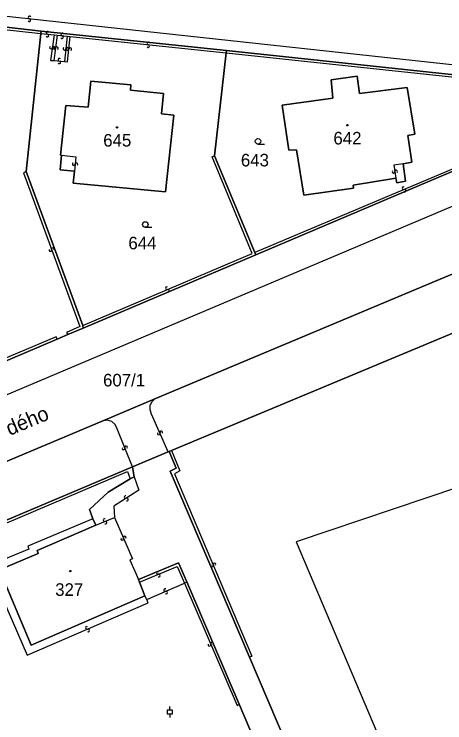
# Model space of a CAD drawing. Extents: x -600309 to -598967, y -1161267 to -1160292.
# Drawn here: x -599432.9 to -599374.7, y -1160525.9 to -1160430 of the extents above; entities that cross this region are included whole.
import ezdxf

# ---------------------------------------------------------------- set-up
doc = ezdxf.new("R2010")
doc.units = 0
for name, color, linetype in [('Level 1', 7, 'Continuous'), ('Level 11', 7, 'Continuous'), ('Level 13', 7, 'Continuous'), ('Level 3', 7, 'Continuous'), ('Level 4', 7, 'Continuous'), ('Level 5', 7, 'Continuous'), ('Level 60', 7, 'Continuous')]:
    doc.layers.add(name, color=color, linetype=linetype)

msp = doc.modelspace()

# ---------------------------------------------------------------- linework, layer by layer
at = {"layer": 'Level 1'}
for points in [[(-599429.29, -1160432.35), (-599448.96, -1160430.09)], [(-599431.32, -1160451.31), (-599429.32, -1160432.66)], [(-599429.32, -1160432.66), (-599429.29, -1160432.35)], [(-599404.25, -1160434.97), (-599429.29, -1160432.35)], [(-599405.86, -1160449.2), (-599404.26, -1160435.29)], [(-599404.26, -1160435.29), (-599404.25, -1160434.97)], [(-599404.25, -1160434.97), (-599360.73, -1160439.61), (-599359.73, -1160445.35)], [(-599381.34, -1160452.21), (-599387.1, -1160453.17), (-599387.08, -1160453.58), (-599393.79, -1160454.54), (-599394.76, -1160448.4), (-599395.8, -1160448.43), (-599396.73, -1160442.34), (-599389.84, -1160441.38), (-599390.1, -1160438.94), (-599386.56, -1160438.44), (-599386.24, -1160440.77), (-599379.81, -1160439.96), (-599378.78, -1160446.25), (-599379.7, -1160446.44), (-599379.16, -1160450.04), (-599380.36, -1160450.27)], [(-599426.52, -1160449.1), (-599426.69, -1160449.09), (-599425.93, -1160442.38), (-599422.93, -1160442.61), (-599422.56, -1160439.11), (-599417.17, -1160439.62), (-599417.2, -1160440.33), (-599412.76, -1160440.75), (-599413.02, -1160443.51), (-599411.35, -1160443.7), (-599412.47, -1160454.09), (-599424.97, -1160452.89), (-599424.79, -1160451.28)], [(-599259.7, -1160439.99), (-599275.15, -1160441.26), (-599305.2, -1160444.51), (-599319.52, -1160446.37), (-599343.08, -1160452.78), (-599356.96, -1160458.21), (-599375.87, -1160466.1), (-599413.91, -1160482.08), (-599421.02, -1160485.08), (-599452.35, -1160498.24), (-599493.84, -1160515.68), (-599506.89, -1160521.3), (-599517.25, -1160527.26), (-599531.66, -1160537.34)], [(-599275.15, -1160441.26), (-599305.2, -1160444.51), (-599319.52, -1160446.37), (-599343.08, -1160452.78), (-599356.96, -1160458.21), (-599375.87, -1160466.1), (-599413.91, -1160482.08)], [(-599400.28, -1160462.59), (-599359.73, -1160445.35)], [(-599424.79, -1160451.28), (-599426.73, -1160451.08), (-599426.52, -1160449.1)], [(-599400.41, -1160462.27), (-599405.86, -1160449.2)], [(-599380.36, -1160450.27), (-599380.02, -1160452.64), (-599381.21, -1160452.84), (-599381.34, -1160452.21)], [(-599423.66, -1160472.13), (-599431.32, -1160451.31)], [(-599343.3, -1160460.52), (-599411.67, -1160489.04)], [(-599400.28, -1160462.59), (-599400.41, -1160462.27)], [(-599400.28, -1160462.59), (-599423.6, -1160472.49)], [(-599423.6, -1160472.49), (-599425.7, -1160473.38)], [(-599423.6, -1160472.49), (-599423.66, -1160472.13)], [(-599425.7, -1160473.38), (-599427.14, -1160473.98)], [(-599427.14, -1160473.98), (-599442, -1160480.31)], [(-599413.91, -1160482.08), (-599421.02, -1160485.08)], [(-599421.02, -1160485.08), (-599452.35, -1160498.24), (-599493.84, -1160515.68)], [(-599412.1, -1160489.22), (-599416.94, -1160491.26)], [(-599411.98, -1160489.17), (-599412.1, -1160489.22)], [(-599411.67, -1160489.04), (-599411.98, -1160489.17)], [(-599401.11, -1160516.99), (-599411.83, -1160491.85), (-599411.05, -1160491.43), (-599411.98, -1160489.17)], [(-599416.94, -1160491.26), (-599490.72, -1160522.43)], [(-599416.73, -1160492.62), (-599416.94, -1160491.26)], [(-599422.28, -1160498.29), (-599422.61, -1160497.37), (-599422.76, -1160497.02), (-599420.24, -1160494.67), (-599417.27, -1160492.87)], [(-599417.27, -1160492.87), (-599416.73, -1160492.62)], [(-599421.9, -1160499.14), (-599422.28, -1160498.29)], [(-599415.26, -1160508.7), (-599430.66, -1160515.35), (-599434.97, -1160505.17), (-599429.67, -1160502.96), (-599429.81, -1160502.56), (-599421.9, -1160499.14)], [(-599409.58, -1160506.82), (-599410.73, -1160504.22), (-599416.15, -1160506.5)], [(-599416.15, -1160506.5), (-599415.98, -1160506.86)], [(-599415.98, -1160506.86), (-599415.26, -1160508.7)], [(-599402.5, -1160523.36), (-599409.58, -1160506.82)], [(-599376.56, -1160574.61), (-599401.11, -1160516.99)], [(-599380.27, -1160575.77), (-599402.5, -1160523.36)]]:
    msp.add_lwpolyline(points, dxfattribs=at)
at = {"layer": 'Level 13'}
for centre, start, end in [((-599430.892, -1160430.843), 211.16307, 83.26107), ((-599430.849, -1160430.477), 30.94861, 263.53861), ((-599428.408, -1160432.577), 30.96189, 263.05989), ((-599426.431, -1160432.787), 31.99119, 264.08918), ((-599428.451, -1160432.943), 210.74744, 83.33744), ((-599426.468, -1160433.153), 211.77673, 84.36673), ((-599427.962, -1160434.554), 119.35584, 351.94584), ((-599427.598, -1160434.607), 299.5703, 171.6683), ((-599427.533, -1160434.597), 120.17722, 352.76722), ((-599427.167, -1160434.644), 300.39168, 172.48967), ((-599426.133, -1160434.709), 120.94759, 353.53759), ((-599425.767, -1160434.752), 301.16204, 173.26004), ((-599425.713, -1160434.758), 121.19808, 353.29608), ((-599425.347, -1160434.801), 300.98363, 173.57363), ((-599414.82, -1160434.363), 211.14927, 83.73927), ((-599414.779, -1160433.997), 31.36373, 263.46173), ((-599426.825, -1160436.196), 33.37255, 265.47054), ((-599426.854, -1160436.564), 213.15809, 85.74809), ((-599424.893, -1160450.293), 122.15031, 354.74031), ((-599424.526, -1160450.328), 302.36476, 174.46276), ((-599381.662, -1160451.368), 136.24856, 8.83856), ((-599381.298, -1160451.313), 316.46301, 188.56101), ((-599380.301, -1160453.58), 60.05472, 292.64472), ((-599380.16, -1160453.921), 240.26917, 112.36717), ((-599428.043, -1160461.952), 147.21206, 19.80206), ((-599427.696, -1160461.828), 327.42651, 199.52451), ((-599412.291, -1160467.1), 60.41095, 292.50895), ((-599412.149, -1160467.44), 240.19649, 112.78649), ((-599413.389, -1160486.743), 151.17868, 23.27668), ((-599413.051, -1160486.596), 330.96422, 203.55422), ((-599418.152, -1160488.768), 149.44323, 21.54122), ((-599417.809, -1160488.632), 329.22877, 201.81877), ((-599417.888, -1160495.354), 69.73902, 302.32902), ((-599417.692, -1160495.666), 249.95348, 122.05148), ((-599420.707, -1160498.458), 59.33016, 291.42815), ((-599420.572, -1160498.801), 239.1157, 111.7057), ((-599417.99, -1160500.828), 330.8939, 202.9919), ((-599418.329, -1160500.973), 150.67945, 23.26945), ((-599406.2, -1160504.591), 150.16607, 22.75607), ((-599405.86, -1160504.449), 330.38053, 202.47852), ((-599413.52, -1160505.619), 60.29744, 292.39544), ((-599413.379, -1160505.96), 240.08299, 112.67299), ((-599412.542, -1160507.92), 60.7477, 292.8457), ((-599412.398, -1160508.259), 240.53324, 113.12324), ((-599423.092, -1160513.03), 60.79062, 292.88862), ((-599422.948, -1160513.369), 240.57616, 113.16616), ((-599406.19, -1160515.179), 330.64658, 202.74458), ((-599406.529, -1160515.322), 150.43213, 23.02213)]:
    msp.add_arc(centre, 0.184, start, end, dxfattribs=at)
at = {"layer": 'Level 3'}
for points in [[(-599349.49, -1160440.31), (-599349.67, -1160439.49), (-599512.07, -1160421.82), (-599515.06, -1160423.83)], [(-599451.56, -1160453.5), (-599451.28, -1160453.46), (-599448.77, -1160430.54), (-599429.32, -1160432.66)], [(-599429.32, -1160432.66), (-599427.54, -1160432.86)], [(-599427.54, -1160432.86), (-599428.01, -1160436.29), (-599427.56, -1160436.33)], [(-599427.14, -1160432.9), (-599427.56, -1160436.33)], [(-599427.54, -1160432.86), (-599427.14, -1160432.9)], [(-599427.14, -1160432.9), (-599425.76, -1160433.03)], [(-599425.76, -1160433.03), (-599426.13, -1160436.43)], [(-599426.13, -1160436.43), (-599425.72, -1160436.49), (-599425.35, -1160433.07)], [(-599425.76, -1160433.03), (-599425.35, -1160433.07)], [(-599425.35, -1160433.07), (-599404.26, -1160435.29)], [(-599404.26, -1160435.29), (-599361.11, -1160439.87), (-599360.04, -1160445.22), (-599400.41, -1160462.27)], [(-599427.56, -1160436.33), (-599426.13, -1160436.43)], [(-599349.49, -1160440.31), (-599348.62, -1160444.37), (-599354.87, -1160448.08), (-599424.86, -1160477.69), (-599502.55, -1160510.56), (-599503.91, -1160510.82), (-599505.37, -1160510.72), (-599506.97, -1160510.07), (-599507.95, -1160509.34), (-599508.73, -1160508.41)], [(-599426.52, -1160449.1), (-599424.62, -1160449.34), (-599424.79, -1160451.28)], [(-599423.66, -1160472.13), (-599400.78, -1160462.4), (-599406.15, -1160449.34), (-599405.86, -1160449.2)], [(-599380.36, -1160450.27), (-599381.62, -1160450.46), (-599381.34, -1160452.21)], [(-599431.32, -1160451.31), (-599431.67, -1160451.48), (-599424.07, -1160472.3), (-599425.84, -1160473.1), (-599425.7, -1160473.38)], [(-599427.14, -1160473.98), (-599427.25, -1160473.67), (-599442.15, -1160479.96)], [(-599412.1, -1160489.22), (-599414.35, -1160484.12), (-599414.56, -1160483.54), (-599414.53, -1160482.95), (-599414.31, -1160482.46), (-599413.91, -1160482.08)], [(-599416.94, -1160491.26), (-599419.02, -1160486.13), (-599419.3, -1160485.52), (-599419.74, -1160485.13), (-599420.38, -1160484.94), (-599421.02, -1160485.08)], [(-599350.94, -1160486.6), (-599394.8, -1160501.39), (-599372.88, -1160553.19)], [(-599411.67, -1160489.04), (-599410.53, -1160491.78), (-599411.27, -1160492.18), (-599400.79, -1160516.86), (-599401.11, -1160516.99)], [(-599490.53, -1160522.89), (-599417.62, -1160491.9), (-599417.27, -1160492.87)], [(-599416.73, -1160492.62), (-599416.1, -1160494.43), (-599419.48, -1160496.59), (-599419.37, -1160498.12)], [(-599422.28, -1160498.29), (-599431.11, -1160501.96), (-599430.95, -1160502.37), (-599436.44, -1160504.63), (-599431.2, -1160516.74), (-599414.83, -1160509.65), (-599415.01, -1160509.19)], [(-599421.9, -1160499.14), (-599419.37, -1160498.12)], [(-599419.37, -1160498.12), (-599416.95, -1160503.68), (-599417.28, -1160503.85), (-599416.15, -1160506.5)], [(-599415.98, -1160506.86), (-599410.92, -1160504.72), (-599409.92, -1160506.99)], [(-599415.01, -1160509.19), (-599409.92, -1160506.99)], [(-599409.92, -1160506.99), (-599409.58, -1160506.82)], [(-599409.92, -1160506.99), (-599402.81, -1160523.52), (-599402.5, -1160523.36)], [(-599415.01, -1160509.19), (-599415.26, -1160508.7)]]:
    msp.add_lwpolyline(points, dxfattribs=at)
at = {"layer": 'Level 5'}
for p, q in [((-599399.98, -1160447.61), (-599399.105, -1160447.61)), ((-599415.21, -1160458.86), (-599414.335, -1160458.86)), ((-599411.89, -1160524.15), (-599411.89, -1160523.651)), ((-599411.89, -1160524.65), (-599411.89, -1160525.149))]:
    msp.add_line(p, q, dxfattribs=at)
msp.add_lwpolyline([(-599412.265, -1160524.65), (-599411.515, -1160524.65), (-599411.515, -1160524.15), (-599412.265, -1160524.15)], close=True, dxfattribs=at)
for centre, radius in [((-599387.89, -1160445.06), 0.09), ((-599387.89, -1160445.06), 0.0521), ((-599419.03, -1160445.35), 0.09), ((-599419.03, -1160445.35), 0.0521), ((-599399.98, -1160447.235), 0.375), ((-599415.21, -1160458.485), 0.375), ((-599425.35, -1160505.35), 0.09), ((-599425.35, -1160505.35), 0.0521)]:
    msp.add_circle(centre, radius, dxfattribs=at)
at = {"layer": 'Level 60'}
for points in [[(-599366.33, -1160429.1), (-599336.11, -1160432.51), (-599334.12, -1160432.74), (-599336.27, -1160433.8), (-599349.49, -1160440.31), (-599359.73, -1160445.35), (-599360.73, -1160439.61), (-599404.25, -1160434.97), (-599429.29, -1160432.35), (-599448.96, -1160430.09), (-599465.35, -1160428.36)], [(-599519.42, -1160513.49), (-599516.51, -1160511.65), (-599508.73, -1160508.41), (-599505.26, -1160506.97), (-599481.62, -1160496.88), (-599479.29, -1160495.91), (-599477.66, -1160495.22), (-599471.26, -1160492.52), (-599468.67, -1160491.4), (-599460.53, -1160488.11), (-599445.46, -1160481.73), (-599444.04, -1160481.19), (-599442, -1160480.31), (-599427.14, -1160473.98), (-599425.7, -1160473.38), (-599423.6, -1160472.49), (-599400.28, -1160462.59), (-599359.73, -1160445.35), (-599349.49, -1160440.31), (-599336.27, -1160433.8), (-599334.12, -1160432.74), (-599321.47, -1160431.17), (-599316.68, -1160430.67), (-599306.73, -1160429.61)], [(-599259.7, -1160439.99), (-599275.15, -1160441.26), (-599305.2, -1160444.51), (-599319.52, -1160446.37), (-599343.08, -1160452.78), (-599356.96, -1160458.21), (-599375.87, -1160466.1), (-599413.91, -1160482.08), (-599421.02, -1160485.08), (-599452.35, -1160498.24), (-599493.84, -1160515.68), (-599506.89, -1160521.3), (-599517.25, -1160527.26), (-599531.66, -1160537.34)], [(-599343.3, -1160460.52), (-599411.67, -1160489.04), (-599411.98, -1160489.17), (-599412.1, -1160489.22), (-599416.94, -1160491.26), (-599490.72, -1160522.43), (-599493.84, -1160515.68), (-599452.35, -1160498.24), (-599421.02, -1160485.08), (-599413.91, -1160482.08), (-599375.87, -1160466.1), (-599356.96, -1160458.21)], [(-599380.27, -1160575.77), (-599402.5, -1160523.36), (-599409.58, -1160506.82), (-599410.73, -1160504.22), (-599416.15, -1160506.5), (-599415.98, -1160506.86), (-599415.26, -1160508.7), (-599430.66, -1160515.35), (-599434.97, -1160505.17), (-599429.67, -1160502.96), (-599429.81, -1160502.56), (-599421.9, -1160499.14), (-599422.28, -1160498.29), (-599422.61, -1160497.37), (-599422.76, -1160497.02), (-599420.24, -1160494.67), (-599417.27, -1160492.87), (-599416.73, -1160492.62), (-599416.94, -1160491.26), (-599412.1, -1160489.22), (-599411.98, -1160489.17), (-599411.05, -1160491.43), (-599411.83, -1160491.85), (-599401.11, -1160516.99), (-599376.56, -1160574.61)], [(-599433.81, -1160532.16), (-599442.93, -1160511.02), (-599487.8, -1160528.98), (-599490.53, -1160522.89), (-599490.72, -1160522.43), (-599416.94, -1160491.26), (-599416.73, -1160492.62), (-599417.27, -1160492.87), (-599420.24, -1160494.67), (-599422.76, -1160497.02), (-599422.61, -1160497.37), (-599422.28, -1160498.29), (-599421.9, -1160499.14), (-599429.81, -1160502.56), (-599429.67, -1160502.96), (-599434.97, -1160505.17), (-599430.66, -1160515.35), (-599415.26, -1160508.7), (-599415.98, -1160506.86), (-599416.15, -1160506.5), (-599410.73, -1160504.22), (-599409.58, -1160506.82), (-599402.5, -1160523.36), (-599380.27, -1160575.77)]]:
    msp.add_lwpolyline(points, dxfattribs=at)
for points in [[(-599448.96, -1160430.09), (-599429.29, -1160432.35), (-599429.32, -1160432.66), (-599431.32, -1160451.31), (-599423.66, -1160472.13), (-599423.6, -1160472.49), (-599425.7, -1160473.38), (-599427.14, -1160473.98), (-599442, -1160480.31), (-599442.15, -1160479.96), (-599443.78, -1160475.86), (-599448.16, -1160465.83), (-599453.37, -1160453.56), (-599451.91, -1160453.45), (-599451.56, -1160453.5), (-599450.07, -1160439.14)], [(-599429.29, -1160432.35), (-599404.25, -1160434.97), (-599404.26, -1160435.29), (-599405.86, -1160449.2), (-599400.41, -1160462.27), (-599400.28, -1160462.59), (-599423.6, -1160472.49), (-599423.66, -1160472.13), (-599431.32, -1160451.31), (-599429.32, -1160432.66)], [(-599404.25, -1160434.97), (-599360.73, -1160439.61), (-599359.73, -1160445.35), (-599400.28, -1160462.59), (-599400.41, -1160462.27), (-599405.86, -1160449.2), (-599404.26, -1160435.29)], [(-599386.24, -1160440.77), (-599386.56, -1160438.44), (-599390.1, -1160438.94), (-599389.84, -1160441.38), (-599396.73, -1160442.34), (-599395.8, -1160448.43), (-599394.76, -1160448.4), (-599393.79, -1160454.54), (-599387.08, -1160453.58), (-599387.1, -1160453.17), (-599381.34, -1160452.21), (-599381.21, -1160452.84), (-599380.02, -1160452.64), (-599380.36, -1160450.27), (-599379.16, -1160450.04), (-599379.7, -1160446.44), (-599378.78, -1160446.25), (-599379.81, -1160439.96)], [(-599386.56, -1160438.44), (-599386.24, -1160440.77), (-599379.81, -1160439.96), (-599378.78, -1160446.25), (-599379.7, -1160446.44), (-599379.16, -1160450.04), (-599380.36, -1160450.27), (-599380.02, -1160452.64), (-599381.21, -1160452.84), (-599381.34, -1160452.21), (-599387.1, -1160453.17), (-599387.08, -1160453.58), (-599393.79, -1160454.54), (-599394.76, -1160448.4), (-599395.8, -1160448.43), (-599396.73, -1160442.34), (-599389.84, -1160441.38), (-599390.1, -1160438.94)], [(-599425.93, -1160442.38), (-599426.69, -1160449.09), (-599426.52, -1160449.1), (-599426.73, -1160451.08), (-599424.79, -1160451.28), (-599424.97, -1160452.89), (-599412.47, -1160454.09), (-599411.35, -1160443.7), (-599413.02, -1160443.51), (-599412.76, -1160440.75), (-599417.2, -1160440.33), (-599417.17, -1160439.62), (-599422.56, -1160439.11), (-599422.93, -1160442.61)], [(-599426.69, -1160449.09), (-599425.93, -1160442.38), (-599422.93, -1160442.61), (-599422.56, -1160439.11), (-599417.17, -1160439.62), (-599417.2, -1160440.33), (-599412.76, -1160440.75), (-599413.02, -1160443.51), (-599411.35, -1160443.7), (-599412.47, -1160454.09), (-599424.97, -1160452.89), (-599424.79, -1160451.28), (-599426.73, -1160451.08), (-599426.52, -1160449.1)], [(-599322.89, -1160497.17), (-599312.11, -1160524.09), (-599303.66, -1160545.39), (-599314.1, -1160550.21), (-599358.54, -1160569), (-599376.56, -1160574.61), (-599401.11, -1160516.99), (-599411.83, -1160491.85), (-599411.05, -1160491.43), (-599411.98, -1160489.17), (-599411.67, -1160489.04), (-599343.3, -1160460.52), (-599338.33, -1160458.34), (-599335.57, -1160465.27)]]:
    msp.add_lwpolyline(points, close=True, dxfattribs=at)

# ---------------------------------------------------------------- texts
at = {"layer": 'Level 11'}
msp.add_text('Tvrdého', height=2, rotation=22.73962, dxfattribs=at).set_placement((-599437.103, -1160488.575))
at = {"layer": 'Level 4'}
for s, p in [('642', (-599389.779, -1160447.66)), ('645', (-599420.896, -1160447.95)), ('643', (-599402.291, -1160450.63)), ('644', (-599417.494, -1160461.84)), ('607/1', (-599420.92, -1160480.38)), ('327', (-599427.39, -1160508.7))]:
    msp.add_text(s, height=1.7, dxfattribs=at).set_placement(p)

doc.saveas('drawing.dxf')
